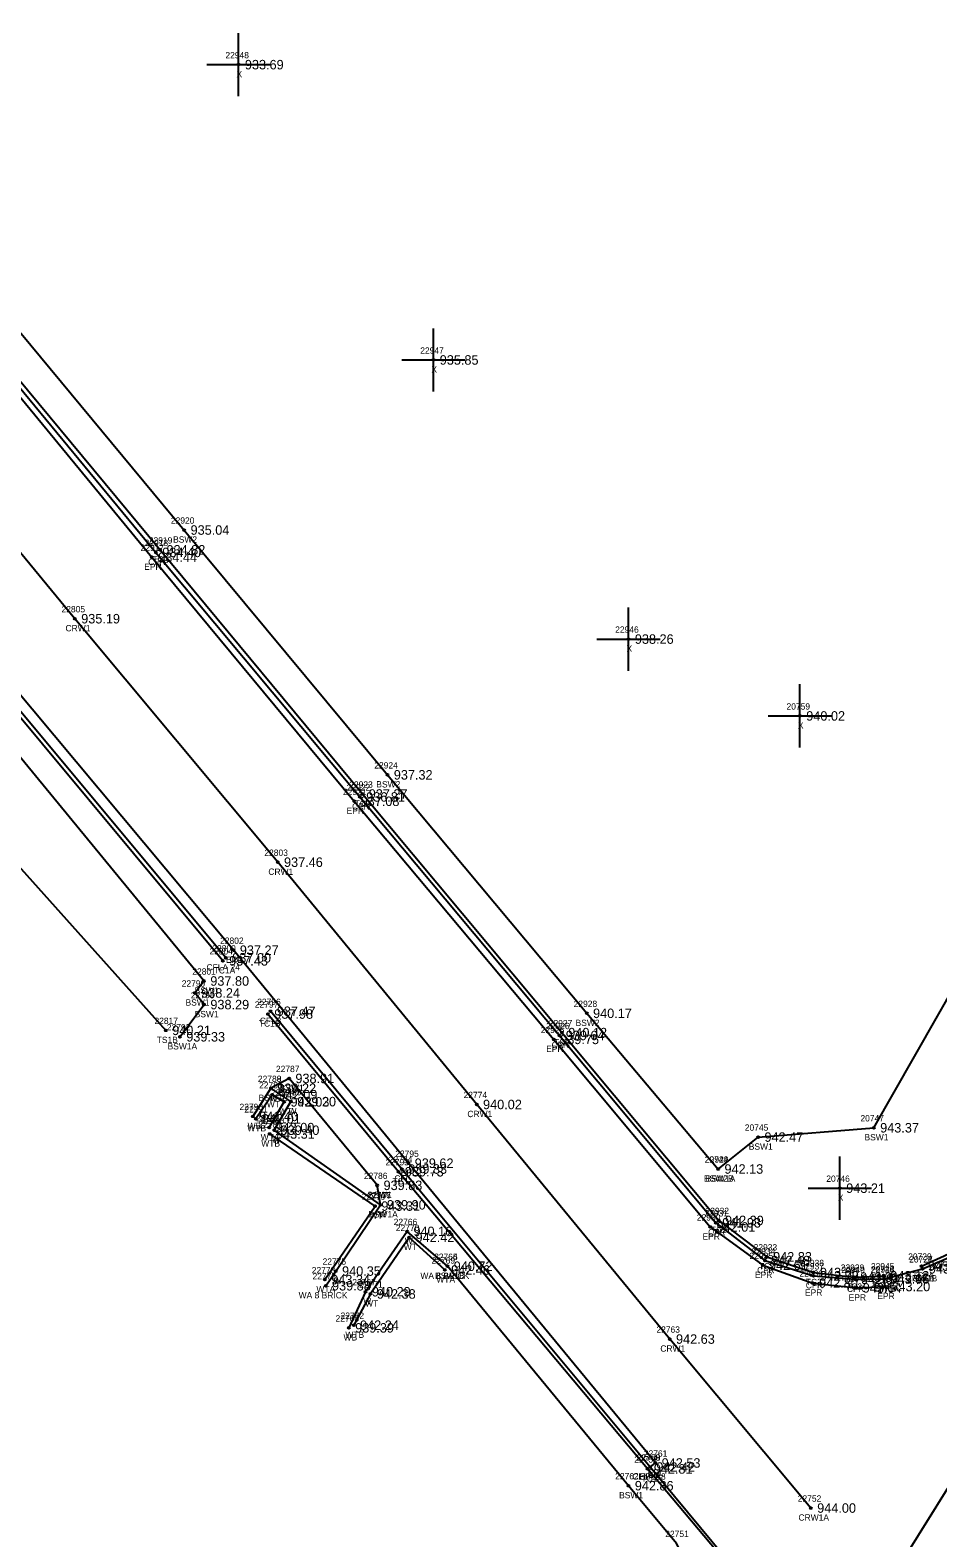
# Model space of a CAD drawing. Extents: x 1576181 to 1577685, y 1099396 to 1101490.
# Drawn here: x 1576428.7 to 1576572.3, y 1099846.2 to 1100084.5 of the extents above; entities that cross this region are included whole.
import ezdxf

# ---------------------------------------------------------------- set-up
doc = ezdxf.new("R2010")
doc.units = 0
for name, color, linetype in [('RD_DTM_BkLn1', 7, 'Continuous'), ('RD_DTM_BkLn2', 7, 'Continuous'), ('RD_DTM_BkLn_txCode', 7, 'Continuous'), ('RD_EX_BldgApp', 7, 'Continuous'), ('RD_EX_Conc', 7, 'Continuous'), ('RD_EX_Conc_txCode', 7, 'Continuous'), ('RD_EX_Misc', 7, 'Continuous'), ('RD_EX_Misc_txCode', 7, 'Continuous'), ('RD_EX_Road', 7, 'Continuous'), ('RD_EX_Road_txCode', 7, 'Continuous'), ('RD_EX_TX_Conc_ELEV', 7, 'Continuous'), ('RD_EX_TX_Misc_ELEV', 7, 'Continuous'), ('RD_EX_TX_Road_ELEV', 7, 'Continuous'), ('RD_HC_Survey_ELEV', 7, 'Continuous'), ('RD_HC_Survey_txCode', 7, 'Continuous'), ('RD_SMD_Locator', 7, 'Continuous')]:
    doc.layers.add(name, color=color, linetype=linetype)

msp = doc.modelspace()

# ---------------------------------------------------------------- linework, layer by layer
at = {"layer": 'RD_DTM_BkLn1'}
for points in [[(1576435.96, 1099635.47), (1576469.98, 1099685.91), (1576496.51, 1099728.46), (1576522.67, 1099770.85), (1576549.06, 1099813.4), (1576563.36, 1099837.2), (1576575.09, 1099855.95), (1576600.75, 1099898.96), (1576625.57, 1099942.14), (1576652.37, 1099988.91), (1576675.03, 1100029.12), (1576699.51, 1100072.44), (1576723.52, 1100115.7), (1576748.08, 1100158.53), (1576774.13, 1100203.85), (1576797.97, 1100246.52), (1576822.46, 1100289.82), (1576846.93, 1100333.35), (1576871.37, 1100376.46), (1576888.27, 1100406.22)], [(1576552.2, 1099850.88), (1576529.87, 1099877.59), (1576499.35, 1099914.67), (1576467.87, 1099952.97), (1576435.79, 1099991.46), (1576404.79, 1100029.02), (1576374.33, 1100065.86), (1576340.53, 1100106.05), (1576310.27, 1100142.66), (1576276.25, 1100183.58), (1576243.14, 1100223.05)]]:
    msp.add_lwpolyline(points, dxfattribs=at)
at = {"layer": 'RD_DTM_BkLn2'}
for points in [[(1576569.71, 1099889.13), (1576574.56, 1099891.34), (1576579.27, 1099894.47), (1576584.19, 1099899.55), (1576592.25, 1099913.59), (1576612.84, 1099949.87), (1576637.54, 1099993.05), (1576637.54, 1099993.05), (1576662.19, 1100036.34), (1576686.67, 1100079.69), (1576711.46, 1100123.12), (1576735.92, 1100166.59), (1576760.76, 1100210.19), (1576785.21, 1100253.55), (1576809.13, 1100296.43), (1576833.85, 1100340.61), (1576852.06, 1100373.52), (1576858.66, 1100385.37)], [(1576387.31, 1100077.1), (1576417.77, 1100040.31), (1576449.29, 1100002.34), (1576481.27, 1099963.75), (1576512.83, 1099926.03), (1576537.62, 1099896.34), (1576545.23, 1099890.59), (1576552.64, 1099888.11), (1576559.01, 1099887.38), (1576563.78, 1099887.59)], [(1576459.19, 1099937.38), (1576416.51, 1099988.58), (1576391.62, 1100018.84), (1576372.16, 1100042.12)], [(1576382.79, 1099940.43), (1576394.41, 1099956.86), (1576407.94, 1099973.46), (1576450.18, 1099926.39)], [(1576541.28, 1099838.89), (1576538.34, 1099842.83), (1576526.35, 1099857.06), (1576486.99, 1099904.04), (1576466.33, 1099928.97)], [(1576466.53, 1099911.02), (1576468.9, 1099915.08), (1576467.01, 1099916.22), (1576464.39, 1099912.4)], [(1576475.34, 1099886.98), (1576483.26, 1099898.61), (1576466.6, 1099910.01)], [(1576494.3, 1099888.51), (1576488.67, 1099893.66), (1576482.56, 1099884.72), (1576479.9, 1099879.78)]]:
    msp.add_lwpolyline(points, dxfattribs=at)
at = {"layer": 'RD_EX_BldgApp'}
for points in [[(1576475.46, 1099886.02), (1576477.05, 1099888.34), (1576484.15, 1099898.81), (1576467.33, 1099910.6), (1576469.96, 1099915.12), (1576466.81, 1099917.23), (1576463.95, 1099912.79)], [(1576494.71, 1099889.1), (1576488.34, 1099894.61), (1576481.77, 1099885.07), (1576479.12, 1099879.36)]]:
    msp.add_lwpolyline(points, dxfattribs=at)
at = {"layer": 'RD_EX_Conc'}
msp.add_line((1576563.81, 1099887.1), (1576569.87, 1099888.69), dxfattribs=at)
for points in [[(1576537.53, 1099904.47), (1576543.86, 1099909.52), (1576562.16, 1099910.99), (1576591.51, 1099962.44), (1576615.66, 1100005.02), (1576615.66, 1100005.02), (1576639.95, 1100047.65), (1576665.61, 1100092.87), (1576689.57, 1100135.17), (1576714.68, 1100179.66), (1576738.99, 1100222.53), (1576763.6, 1100265.87), (1576774.84, 1100284.48), (1576788.69, 1100308.17), (1576806.14, 1100353.34), (1576815.02, 1100384.28), (1576820.35, 1100399.92), (1576825.22, 1100406.93), (1576832.15, 1100418.17), (1576835.04, 1100423.11), (1576847.13, 1100416.35), (1576868.44, 1100408.23), (1576872.09, 1100412.69)], [(1576569.87, 1099888.69), (1576574.84, 1099890.86), (1576574.84, 1099890.86), (1576579.65, 1099894.15), (1576584.72, 1099899.29), (1576592.68, 1099913.3), (1576613.45, 1099949.72), (1576638.02, 1099992.78), (1576638.02, 1099992.78), (1576662.6, 1100036.05), (1576687.14, 1100079.44), (1576711.91, 1100122.93), (1576736.42, 1100166.35), (1576761.24, 1100209.96), (1576785.67, 1100253.17), (1576809.57, 1100296.25), (1576834.31, 1100340.56), (1576852.46, 1100373.22), (1576852.46, 1100373.22), (1576859.24, 1100385.1)], [(1576260.63, 1100235.68), (1576292.32, 1100197.24), (1576324.7, 1100158.41), (1576356.89, 1100119.84), (1576388.53, 1100081.75), (1576417.29, 1100048.58), (1576453.09, 1100005.48), (1576485.23, 1099966.78), (1576516.75, 1099929.08), (1576537.53, 1099904.47)], [(1576386.83, 1100076.47), (1576417.24, 1100039.86), (1576448.62, 1100001.94), (1576480.86, 1099963.28), (1576512.43, 1099925.58), (1576537.17, 1099895.97), (1576544.94, 1099889.99), (1576552.63, 1099887.59), (1576559.14, 1099887.04), (1576563.8, 1099887.09)], [(1576459.68, 1099937.85), (1576416.98, 1099989.02), (1576391.85, 1100019.32), (1576372.62, 1100042.37)], [(1576452.41, 1099925.37), (1576456.22, 1099930.46), (1576454.77, 1099932.3), (1576456.21, 1099934.19), (1576413.55, 1099986.07), (1576416.51, 1099988.58)], [(1576541.7, 1099839.21), (1576538.6, 1099843.13), (1576526.76, 1099857.36), (1576526.76, 1099857.36), (1576487.52, 1099904.47), (1576466.73, 1099929.4)], [(1576484.15, 1099898.81), (1576483.61, 1099901.89), (1576469.67, 1099918.79), (1576466.81, 1099917.23)], [(1576533.76, 1099826.85), (1576535.2, 1099832.1), (1576534.68, 1099838.03), (1576530.96, 1099845.29), (1576523.35, 1099854.41), (1576494.71, 1099889.1)]]:
    msp.add_lwpolyline(points, dxfattribs=at)
at = {"layer": 'RD_EX_Misc'}
for p, q in [((1576461.68, 1100074.04), (1576461.68, 1100084.04)), ((1576456.68, 1100079.04), (1576466.68, 1100079.04)), ((1576492.5, 1100027.36), (1576492.5, 1100037.36)), ((1576487.5, 1100032.36), (1576497.5, 1100032.36)), ((1576523.36, 1099983.24), (1576523.36, 1099993.24)), ((1576518.36, 1099988.24), (1576528.36, 1099988.24)), ((1576550.47, 1099971.09), (1576550.47, 1099981.09)), ((1576545.47, 1099976.09), (1576555.47, 1099976.09)), ((1576556.79, 1099896.44), (1576556.79, 1099906.44)), ((1576551.79, 1099901.44), (1576561.79, 1099901.44))]:
    msp.add_line(p, q, dxfattribs=at)
at = {"layer": 'RD_EX_Road'}
for points in [[(1576256.11, 1100232.37), (1576288, 1100193.74), (1576320.42, 1100155.1), (1576352.59, 1100116.23), (1576384.18, 1100078.33), (1576416.49, 1100039.38), (1576447.98, 1100001.18), (1576479.99, 1099962.6), (1576511.56, 1099924.96), (1576536.28, 1099895.31), (1576544.58, 1099889.25), (1576552.5, 1099886.45), (1576559.41, 1099885.67), (1576563.94, 1099885.9), (1576563.8, 1099887.09)], [(1576526.76, 1099857.36), (1576527.6, 1099858), (1576488.54, 1099905.39), (1576460.88, 1099939.06), (1576418.27, 1099989.97), (1576392.95, 1100020.59), (1576359.55, 1100060.38), (1576328.02, 1100097.72), (1576316.02, 1100112.1), (1576316.51, 1100112.71), (1576297.48, 1100135.6), (1576269.79, 1100169.04), (1576232.76, 1100213.96)]]:
    msp.add_lwpolyline(points, dxfattribs=at)
at = {"layer": 'RD_SMD_Locator'}
for centre in [(1576461.68, 1100079.04), (1576492.5, 1100032.36), (1576453.09, 1100005.48), (1576448.62, 1100001.94), (1576449.29, 1100002.34), (1576447.98, 1100001.18), (1576435.79, 1099991.46), (1576523.36, 1099988.24), (1576550.47, 1099976.09), (1576485.23, 1099966.78), (1576481.27, 1099963.75), (1576479.99, 1099962.6), (1576480.86, 1099963.28), (1576467.87, 1099952.97), (1576459.19, 1099937.38), (1576459.68, 1099937.85), (1576460.88, 1099939.06), (1576456.21, 1099934.19), (1576454.77, 1099932.3), (1576456.22, 1099930.46), (1576466.33, 1099928.97), (1576466.73, 1099929.4), (1576516.75, 1099929.08), (1576450.18, 1099926.39), (1576452.41, 1099925.37), (1576512.43, 1099925.58), (1576512.83, 1099926.03), (1576511.56, 1099924.96), (1576469.67, 1099918.79), (1576466.81, 1099917.23), (1576466.81, 1099917.23), (1576467.01, 1099916.22), (1576468.9, 1099915.08), (1576469.96, 1099915.12), (1576499.35, 1099914.67), (1576463.95, 1099912.79), (1576464.39, 1099912.4), (1576466.53, 1099911.02), (1576562.16, 1099910.99), (1576466.6, 1099910.01), (1576467.33, 1099910.6), (1576543.86, 1099909.52), (1576486.99, 1099904.04), (1576487.52, 1099904.47), (1576488.54, 1099905.39), (1576537.53, 1099904.47), (1576537.53, 1099904.47), (1576483.61, 1099901.89), (1576556.79, 1099901.44), (1576483.26, 1099898.61), (1576484.15, 1099898.81), (1576484.15, 1099898.81), (1576488.34, 1099894.61), (1576536.28, 1099895.31), (1576537.17, 1099895.97), (1576537.62, 1099896.34), (1576488.67, 1099893.66), (1576544.94, 1099889.99), (1576545.23, 1099890.59), (1576477.05, 1099888.34), (1576494.3, 1099888.51), (1576494.71, 1099889.1), (1576494.71, 1099889.1), (1576544.58, 1099889.25), (1576552.63, 1099887.59), (1576552.64, 1099888.11), (1576559.01, 1099887.38), (1576563.78, 1099887.59), (1576569.71, 1099889.13), (1576569.87, 1099888.69), (1576569.87, 1099888.69), (1576475.34, 1099886.98), (1576475.46, 1099886.02), (1576481.77, 1099885.07), (1576552.5, 1099886.45), (1576559.14, 1099887.04), (1576559.41, 1099885.67), (1576563.8, 1099887.09), (1576563.8, 1099887.09), (1576563.81, 1099887.1), (1576563.94, 1099885.9), (1576482.56, 1099884.72), (1576479.12, 1099879.36), (1576479.9, 1099879.78), (1576529.87, 1099877.59), (1576526.35, 1099857.06), (1576526.76, 1099857.36), (1576526.76, 1099857.36), (1576526.76, 1099857.36), (1576527.6, 1099858), (1576523.35, 1099854.41), (1576552.2, 1099850.88)]:
    msp.add_circle(centre, 0.15, dxfattribs=at)

# ---------------------------------------------------------------- texts
at = {"layer": 'RD_DTM_BkLn_txCode'}
for s, p in [('22817', (1576448.38, 1099927.39)), ('TS1B', (1576448.74, 1099924.39))]:
    msp.add_text(s, height=1, dxfattribs=at).set_placement(p)
at = {"layer": 'RD_EX_Conc_txCode'}
for s, p in [('22920', (1576450.98, 1100006.48)), ('22919', (1576447.49, 1100003.34)), ('BSW2', (1576451.33, 1100003.48)), ('22918', (1576446.82, 1100002.94)), ('CFR', (1576447.39, 1099999.94)), ('TC2', (1576448.04, 1100000.34)), ('22924', (1576483.15, 1099967.78)), ('22922', (1576478.78, 1099964.28)), ('22923', (1576479.19, 1099964.75)), ('BSW2', (1576483.47, 1099964.78)), ('CFR', (1576479.63, 1099961.28)), ('TC2', (1576480.03, 1099961.75)), ('22800', (1576457.53, 1099938.85)), ('22804', (1576457.07, 1099938.38)), ('22801', (1576454.37, 1099935.19)), ('CFLA 24', (1576456.61, 1099935.85)), ('TC1A', (1576457.74, 1099935.38)), ('22799', (1576452.69, 1099933.3)), ('BSW1', (1576454.73, 1099932.19)), ('BSW1', (1576453.29, 1099930.3)), ('22798', (1576454.14, 1099931.46)), ('22797', (1576464.25, 1099929.97)), ('22796', (1576464.63, 1099930.4)), ('22928', (1576514.68, 1099930.08)), ('BSW1', (1576454.74, 1099928.46)), ('TC1B', (1576464.89, 1099926.97)), ('CFLB', (1576465.05, 1099927.4)), ('22927', (1576510.75, 1099927.03)), ('BSW2', (1576514.99, 1099927.08)), ('22792', (1576450.34, 1099926.37)), ('22926', (1576510.32, 1099926.58)), ('BSW1A', (1576450.45, 1099923.37)), ('CFR', (1576511.2, 1099923.58)), ('TC2', (1576511.59, 1099924.03)), ('22787', (1576467.59, 1099919.79)), ('22789', (1576464.74, 1099918.23)), ('BSW1B', (1576464.86, 1099915.23)), ('BSW1', (1576468.19, 1099916.79)), ('20745', (1576541.75, 1099910.52)), ('20747', (1576560.04, 1099911.99)), ('BSW1', (1576560.68, 1099908.99)), ('22794', (1576485.44, 1099905.47)), ('20744', (1576535.41, 1099905.47)), ('22929', (1576535.45, 1099905.47)), ('BSW1', (1576542.38, 1099907.52)), ('22793', (1576484.91, 1099905.04)), ('22786', (1576481.51, 1099902.89)), ('TC1', (1576486.03, 1099902.04)), ('CFL', (1576486.32, 1099902.47)), ('BSW2B', (1576535.29, 1099902.47)), ('BSW1A', (1576535.56, 1099902.47)), ('22777', (1576482.07, 1099899.81)), ('BSW1', (1576482.13, 1099899.89)), ('BSW1A', (1576482.18, 1099896.81)), ('22931', (1576535.37, 1099896.97)), ('22932', (1576535.54, 1099897.34)), ('CFR', (1576535.94, 1099893.97)), ('TC2', (1576536.38, 1099894.34)), ('22933', (1576543.15, 1099891.59)), ('22764', (1576492.61, 1099890.1)), ('22934', (1576542.86, 1099890.99)), ('22938', (1576550.56, 1099889.11)), ('20729', (1576567.59, 1099890.13)), ('20727', (1576567.75, 1099889.69)), ('20728', (1576567.75, 1099889.69)), ('CFLA 42', (1576571.77, 1099888.86)), ('BSW1B', (1576492.76, 1099887.1)), ('CFR', (1576543.71, 1099887.99)), ('TC2', (1576543.98, 1099888.59)), ('22937', (1576550.55, 1099888.59)), ('22939', (1576556.93, 1099888.38)), ('22940', (1576557.02, 1099888.04)), ('20726', (1576561.67, 1099888.1)), ('22945', (1576561.7, 1099888.59)), ('22944', (1576561.72, 1099888.09)), ('CFLA 6', (1576567.21, 1099886.69)), ('TC1A', (1576568.26, 1099887.13)), ('SW1B', (1576568.39, 1099886.69)), ('TC2', (1576551.4, 1099886.11)), ('CFR', (1576551.4, 1099885.59)), ('TC2', (1576557.77, 1099885.38)), ('CFR', (1576557.91, 1099885.04)), ('TC2B', (1576562.07, 1099885.59)), ('CFRB', (1576562.1, 1099885.09)), ('SW1A', (1576562.31, 1099885.1)), ('22757', (1576524.27, 1099858.06)), ('22758', (1576524.68, 1099858.36)), ('22759', (1576524.68, 1099858.36)), ('22762', (1576521.25, 1099855.41)), ('CFLA 18', (1576523.96, 1099855.36)), ('CFLB', (1576525.08, 1099855.36)), ('TC1', (1576525.39, 1099855.06)), ('BSW1', (1576521.87, 1099852.41)), ('22751', (1576529.17, 1099846.29))]:
    msp.add_text(s, height=1, dxfattribs=at).set_placement(p)
at = {"layer": 'RD_EX_Misc_txCode'}
for s, p in [('22948', (1576459.6, 1100080.04)), ('X', (1576461.36, 1100077.04)), ('22947', (1576490.42, 1100033.36)), ('X', (1576492.18, 1100030.36)), ('22946', (1576521.25, 1099989.24)), ('X', (1576523.04, 1099986.24)), ('20759', (1576548.35, 1099977.09)), ('X', (1576550.15, 1099974.09)), ('22788', (1576464.74, 1099918.23)), ('22785', (1576464.93, 1099917.22)), ('W', (1576466.44, 1099915.23)), ('22784', (1576466.82, 1099916.08)), ('22783', (1576467.88, 1099916.12)), ('22790', (1576461.83, 1099913.79)), ('22791', (1576462.6, 1099913.4)), ('WT', (1576466.15, 1099914.22)), ('WT', (1576468.04, 1099913.08)), ('W', (1576469.59, 1099913.12)), ('WTB', (1576463.06, 1099910.4)), ('WB', (1576463.11, 1099910.79)), ('22782', (1576464.45, 1099912.02)), ('22781', (1576464.81, 1099911.01)), ('22780', (1576465.21, 1099911.6)), ('WTA', (1576465.18, 1099909.02)), ('WTB', (1576465.27, 1099908.01)), ('W', (1576466.96, 1099908.6)), ('20746', (1576554.64, 1099902.44)), ('22779', (1576481.18, 1099899.61)), ('22776', (1576482.05, 1099899.81)), ('X', (1576556.47, 1099899.44)), ('WT', (1576482.4, 1099896.61)), ('W', (1576483.78, 1099896.81)), ('22766', (1576486.22, 1099895.61)), ('22770', (1576486.55, 1099894.66)), ('WT', (1576487.81, 1099891.66)), ('W', (1576487.97, 1099892.61)), ('22775', (1576474.97, 1099889.34)), ('22769', (1576492.2, 1099889.51)), ('22765', (1576492.61, 1099890.1)), ('22778', (1576473.26, 1099887.98)), ('22773', (1576473.38, 1099887.02)), ('W', (1576476.68, 1099886.34)), ('WA 8 BRICK', (1576490.44, 1099887.1)), ('WTA', (1576492.96, 1099886.51)), ('WA 8 BRICK', (1576471.18, 1099884.02)), ('WTA', (1576473.99, 1099884.98)), ('22767', (1576479.67, 1099886.07)), ('22771', (1576480.76, 1099885.72)), ('W', (1576481.4, 1099883.07)), ('WT', (1576481.7, 1099882.72)), ('22768', (1576477.02, 1099880.36)), ('22772', (1576477.82, 1099880.78)), ('WB', (1576478.28, 1099877.36)), ('WTB', (1576478.57, 1099877.78))]:
    msp.add_text(s, height=1, dxfattribs=at).set_placement(p)
at = {"layer": 'RD_EX_Road_txCode'}
for s, p in [('22917', (1576446.18, 1100002.18)), ('EPR', (1576446.75, 1099999.18)), ('22921', (1576478.2, 1099963.6)), ('EPR', (1576478.77, 1099960.6)), ('22802', (1576458.76, 1099940.06)), ('EPL', (1576459.68, 1099937.06)), ('22925', (1576509.48, 1099925.96)), ('EPR', (1576510.33, 1099922.96)), ('22795', (1576486.46, 1099906.39)), ('EPL', (1576487.33, 1099903.39)), ('22930', (1576534.17, 1099896.31)), ('EPR', (1576535.06, 1099893.31)), ('22935', (1576542.5, 1099890.25)), ('EPR', (1576543.36, 1099887.25)), ('22936', (1576550.39, 1099887.45)), ('22941', (1576557.61, 1099886.67)), ('22943', (1576561.72, 1099888.09)), ('22942', (1576561.86, 1099886.9)), ('EPR', (1576551.27, 1099884.45)), ('EPRB', (1576562.1, 1099885.09)), ('EPR', (1576558.18, 1099883.67)), ('EPR', (1576562.71, 1099883.9)), ('22760', (1576524.62, 1099858.36)), ('22761', (1576525.78, 1099859)), ('EPLA', (1576525.07, 1099855.36)), ('EPL', (1576526.4, 1099856))]:
    msp.add_text(s, height=1, dxfattribs=at).set_placement(p)
at = {"layer": 'RD_EX_TX_Conc_ELEV'}
for s, p in [('935.04', (1576454.09, 1100004.73)), ('934.40', (1576449.62, 1100001.19)), ('934.82', (1576450.29, 1100001.59)), ('937.32', (1576486.23, 1099966.03)), ('936.81', (1576481.86, 1099962.53)), ('937.27', (1576482.27, 1099963)), ('937.43', (1576460.19, 1099936.63)), ('937.00', (1576460.68, 1099937.1)), ('937.80', (1576457.21, 1099933.44)), ('938.24', (1576455.77, 1099931.55)), ('938.29', (1576457.22, 1099929.71)), ('937.98', (1576467.33, 1099928.22)), ('937.47', (1576467.73, 1099928.65)), ('940.17', (1576517.75, 1099928.33)), ('939.33', (1576453.41, 1099924.62)), ('939.64', (1576513.43, 1099924.83)), ('940.12', (1576513.83, 1099925.28)), ('938.91', (1576470.67, 1099918.04)), ('939.22', (1576467.81, 1099916.48)), ('943.37', (1576563.16, 1099910.24)), ('942.47', (1576544.86, 1099908.77)), ('939.73', (1576487.99, 1099903.29)), ('939.33', (1576488.52, 1099903.72)), ('942.13', (1576538.53, 1099903.72)), ('942.13', (1576538.53, 1099903.72)), ('939.83', (1576484.61, 1099901.14)), ('939.90', (1576485.15, 1099898.06)), ('942.39', (1576538.62, 1099895.59)), ('941.93', (1576538.17, 1099895.22)), ('940.72', (1576495.71, 1099888.35)), ('942.48', (1576545.94, 1099889.24)), ('942.83', (1576546.23, 1099889.84)), ('943.17', (1576570.71, 1099888.38)), ('942.72', (1576553.63, 1099886.84)), ('943.06', (1576553.64, 1099887.36)), ('943.31', (1576560.01, 1099886.63)), ('942.84', (1576560.14, 1099886.29)), ('943.12', (1576564.78, 1099886.84)), ('943.06', (1576564.8, 1099886.34)), ('943.05', (1576564.81, 1099886.35)), ('943.09', (1576570.87, 1099887.94)), ('943.09', (1576570.87, 1099887.94)), ('942.81', (1576527.35, 1099856.31)), ('942.42', (1576527.76, 1099856.61)), ('942.42', (1576527.76, 1099856.61)), ('942.86', (1576524.35, 1099853.66))]:
    msp.add_text(s, height=1.5, dxfattribs=at).set_placement(p)
at = {"layer": 'RD_EX_TX_Misc_ELEV'}
for s, p in [('933.69', (1576462.68, 1100078.29)), ('935.85', (1576493.5, 1100031.61)), ('938.26', (1576524.36, 1099987.49)), ('940.02', (1576551.47, 1099975.34)), ('940.21', (1576451.18, 1099925.64)), ('939.22', (1576467.81, 1099916.48)), ('942.09', (1576468.01, 1099915.47)), ('939.20', (1576470.96, 1099914.37)), ('941.40', (1576464.95, 1099912.04)), ('942.03', (1576469.9, 1099914.33)), ('942.01', (1576465.39, 1099911.65)), ('942.00', (1576467.53, 1099910.27)), ('939.40', (1576468.33, 1099909.85)), ('943.31', (1576467.6, 1099909.26)), ('943.21', (1576557.79, 1099900.69)), ('943.31', (1576484.26, 1099897.86)), ('939.90', (1576485.15, 1099898.06)), ('940.16', (1576489.34, 1099893.86)), ('942.42', (1576489.67, 1099892.91)), ('940.72', (1576495.71, 1099888.35)), ('943.34', (1576476.34, 1099886.23)), ('940.35', (1576478.05, 1099887.59)), ('942.46', (1576495.3, 1099887.76)), ('939.88', (1576476.46, 1099885.27)), ('940.29', (1576482.77, 1099884.32)), ('942.38', (1576483.56, 1099883.97)), ('942.24', (1576480.9, 1099879.03)), ('939.39', (1576480.12, 1099878.61))]:
    msp.add_text(s, height=1.5, dxfattribs=at).set_placement(p)
at = {"layer": 'RD_EX_TX_Road_ELEV'}
for s, p in [('934.44', (1576448.98, 1100000.43)), ('937.08', (1576480.99, 1099961.85)), ('937.27', (1576461.88, 1099938.31)), ('939.75', (1576512.56, 1099924.21)), ('939.62', (1576489.54, 1099904.64)), ('942.01', (1576537.28, 1099894.56)), ('942.61', (1576545.58, 1099888.5)), ('943.06', (1576564.8, 1099886.34)), ('942.80', (1576553.5, 1099885.7)), ('943.04', (1576560.41, 1099884.92)), ('943.20', (1576564.94, 1099885.15)), ('942.53', (1576528.6, 1099857.25)), ('942.42', (1576527.76, 1099856.61))]:
    msp.add_text(s, height=1.5, dxfattribs=at).set_placement(p)
at = {"layer": 'RD_HC_Survey_ELEV'}
for s, p in [('935.19', (1576436.79, 1099990.71)), ('937.46', (1576468.87, 1099952.22)), ('940.02', (1576500.35, 1099913.92)), ('942.63', (1576530.87, 1099876.84)), ('944.00', (1576553.2, 1099850.13))]:
    msp.add_text(s, height=1.5, dxfattribs=at).set_placement(p)
at = {"layer": 'RD_HC_Survey_txCode'}
for s, p in [('22805', (1576433.68, 1099992.46)), ('CRW1', (1576434.31, 1099989.46)), ('22803', (1576465.76, 1099953.97)), ('CRW1', (1576466.39, 1099950.97)), ('22774', (1576497.27, 1099915.67)), ('CRW1', (1576497.87, 1099912.67)), ('22763', (1576527.77, 1099878.59)), ('CRW1', (1576528.39, 1099875.59)), ('22752', (1576550.13, 1099851.88)), ('CRW1A', (1576550.24, 1099848.88))]:
    msp.add_text(s, height=1, dxfattribs=at).set_placement(p)

doc.saveas('drawing.dxf')
